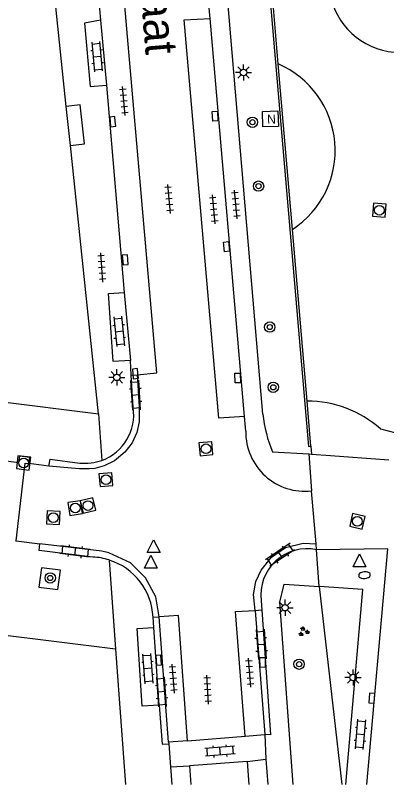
# Model space of a CAD drawing. Extents: x 131000 to 133014, y 396499 to 399001.
# Drawn here: x 132870.5 to 132899.3, y 396500 to 396559.5 of the extents above; entities that cross this region are included whole.
import ezdxf

# ---------------------------------------------------------------- set-up
doc = ezdxf.new("R2010")
doc.units = 0
for name, color, linetype in [('gg-afsc-muur', 7, 'Continuous'), ('gg-anno-openbare ruimte label', 7, 'Continuous'), ('gg-bbg-hoofdgebouw', 7, 'Continuous'), ('gg-bbg-toegangstrap', 7, 'Continuous'), ('gg-knt-verharding', 7, 'Continuous'), ('gg-knt-verharding nz', 7, 'Continuous'), ('gt-grn-groengrens', 7, 'Continuous'), ('gt-grn-weggrens', 7, 'Continuous'), ('gt-symb-boom', 7, 'Continuous'), ('gt-symb-brandkraan', 7, 'Continuous'), ('gt-symb-groenvak', 7, 'Continuous'), ('gt-symb-klinker verharding', 7, 'Continuous'), ('gt-symb-kolk', 7, 'Continuous'), ('gt-symb-kolk center center', 7, 'Continuous'), ('gt-symb-lichtmast', 7, 'Continuous'), ('gt-symb-nortonput', 7, 'Continuous'), ('gt-symb-rioolschacht', 7, 'Continuous'), ('gt-symb-tegel verharding', 7, 'Continuous'), ('gt-symb-waterafsluiter', 7, 'Continuous')]:
    doc.layers.add(name, color=color, linetype=linetype)

# ---------------------------------------------------------------- blocks, each defined once
blk = doc.blocks.new('gt0-BOOM')
at = {"layer": 'gt-symb-boom'}
for radius in [0.4, 0.2]:
    blk.add_circle((0, 0), radius, dxfattribs=at)
blk = doc.blocks.new('gt0-GRVAK')
at = {"layer": 'gt-symb-groenvak'}
for p, q in [((-0.11, 0.189), (-0.228, 0.24)), ((-0.182, 0.153), (0.088, 0.153)), ((-0.091, 0.211), (-0.156, 0.322)), ((-0.047, 0.214), (-0.047, 0.393)), ((-0.004, 0.211), (0.061, 0.322)), ((0.015, 0.189), (0.133, 0.24)), ((0.262, -0.052), (0.197, 0.059)), ((0.305, -0.049), (0.305, 0.13)), ((0.349, -0.052), (0.414, 0.059)), ((-0.245, -0.228), (-0.363, -0.177)), ((-0.318, -0.264), (-0.047, -0.264)), ((-0.226, -0.206), (-0.291, -0.095)), ((-0.183, -0.203), (-0.183, -0.024)), ((-0.139, -0.206), (-0.074, -0.095)), ((-0.12, -0.228), (-0.002, -0.177)), ((0.243, -0.074), (0.125, -0.023)), ((0.17, -0.11), (0.441, -0.11)), ((0.368, -0.074), (0.486, -0.023))]:
    blk.add_line(p, q, dxfattribs=at)
blk = doc.blocks.new('gt0-LMAST')
at = {"layer": 'gt-symb-lichtmast'}
for p, q in [((-0.005, 0.246), (-0.005, 0.621)), ((-0.182, 0.173), (-0.447, 0.438)), ((0.172, 0.173), (0.437, 0.438)), ((-0.255, -0.004), (-0.63, -0.004)), ((-0.182, -0.181), (-0.447, -0.446)), ((-0.005, -0.254), (-0.005, -0.629)), ((0.437, -0.446), (0.172, -0.181)), ((0.245, -0.004), (0.62, -0.004))]:
    blk.add_line(p, q, dxfattribs=at)
blk.add_circle((-0.005, -0.004), 0.25, dxfattribs=at)
blk = doc.blocks.new('gt0-WAFSL')
at = {"layer": 'gt-symb-waterafsluiter'}
for p, q in [((-0.5, -0.333), (0, 0.667)), ((0, 0.667), (0.5, -0.333)), ((0.5, -0.333), (-0.5, -0.333))]:
    blk.add_line(p, q, dxfattribs=at)
blk = doc.blocks.new('gt0-BR')
at = {"layer": 'gt-symb-brandkraan'}
for centre, radius, start, end in [((-0.244, 0), 0.206, 107.56694, 252.43307), ((0.599, -2.664), 3, 106.89205, 107.56694), ((0, -0.691), 0.938, 73.10799, 106.89205), ((-0.599, -2.664), 3, 72.43309, 73.10799), ((0.244, 0), 0.206, 287.56695, 72.43309), ((0.599, 2.664), 3, 252.43307, 253.10797), ((0, 0.691), 0.938, 253.10797, 286.89206), ((-0.599, 2.664), 3, 286.89206, 287.56695)]:
    blk.add_arc(centre, radius, start, end, dxfattribs=at)
blk = doc.blocks.new('gt0-KOLK')
at = {"layer": 'gt-symb-kolk'}
blk.add_lwpolyline([(0, 0), (0.375, 0), (0.375, 0.4), (-0.375, 0.4), (-0.375, 0), (0, 0)], dxfattribs=at)
blk = doc.blocks.new('gt0-KL1')
at = {"layer": 'gt-symb-klinker verharding'}
for p, q in [((-1.15, 0.3), (1.15, 0.3)), ((-1, -0.3), (-1, 0.3)), ((-0.5, 0.3), (-0.5, 0.45)), ((0, -0.3), (0, 0.3)), ((0.5, 0.3), (0.5, 0.45)), ((1, -0.3), (1, 0.3)), ((-1.15, -0.3), (1.15, -0.3)), ((-0.5, -0.45), (-0.5, -0.3)), ((0.5, -0.45), (0.5, -0.3))]:
    blk.add_line(p, q, dxfattribs=at)
blk = doc.blocks.new('gt0-KOLKCC')
at = {"layer": 'gt-symb-kolk center center'}
blk.add_lwpolyline([(-0.375, 0.2), (0.375, 0.2), (0.375, -0.2), (-0.375, -0.2)], close=True, dxfattribs=at)
blk = doc.blocks.new('gt0-RS')
at = {"layer": 'gt-symb-rioolschacht'}
blk.add_lwpolyline([(-0.5, -0.5), (0.5, -0.5), (0.5, 0.5), (-0.5, 0.5)], close=True, dxfattribs=at)
blk.add_circle((0, 0), 0.375, dxfattribs=at)
blk = doc.blocks.new('gt0-TEG1')
at = {"layer": 'gt-symb-tegel verharding'}
for p, q in [((-1.125, 0), (1.125, 0)), ((-0.9, -0.25), (-0.9, 0.25)), ((-0.45, -0.25), (-0.45, 0.25)), ((0, -0.25), (0, 0.25)), ((0.45, -0.25), (0.45, 0.25)), ((0.9, -0.25), (0.9, 0.25))]:
    blk.add_line(p, q, dxfattribs=at)
blk = doc.blocks.new('gt0-NPUT')
at = {"layer": 'gt-symb-nortonput'}
blk.add_lwpolyline([(-0.566, -0.608), (-0.566, 0.592), (0.634, 0.592), (0.634, -0.608)], close=True, dxfattribs=at)
blk.add_text('N', height=0.7, dxfattribs=at).set_placement((-0.221, -0.381))

msp = doc.modelspace()

# ---------------------------------------------------------------- linework, layer by layer
at = {"layer": 'gg-afsc-muur'}
for p, q in [((132891.971, 396542.916), (132890.878, 396555.697)), ((132893.105, 396529.648), (132891.971, 396542.916)), ((132893.403, 396526.161), (132893.105, 396529.648))]:
    msp.add_line(p, q, dxfattribs=at)
for points in [[(132890.154, 396561.828), (132893.204, 396526.144), (132893.403, 396526.161)], [(132890.878, 396555.697), (132890.373, 396561.609), (132894.861, 396561.233)]]:
    msp.add_lwpolyline(points, dxfattribs=at)
at = {"layer": 'gg-bbg-hoofdgebouw'}
for p, q in [((132874.475, 396552.416), (132873.667, 396560.109)), ((132874.791, 396549.4), (132874.475, 396552.416)), ((132876.967, 396528.668), (132874.791, 396549.4)), ((132833.204, 396534.139), (132876.967, 396528.668)), ((132878.294, 396510.481), (132830.899, 396516.326)), ((132878.294, 396510.481), (132879.06, 396500))]:
    msp.add_line(p, q, dxfattribs=at)
at = {"layer": 'gg-bbg-toegangstrap'}
msp.add_lwpolyline([(132874.791, 396549.4), (132875.877, 396549.514), (132875.54, 396552.528), (132874.475, 396552.416)], dxfattribs=at)
at = {"layer": 'gg-knt-verharding'}
for p, q in [((132876.644, 396564.724), (132877.128, 396559.072)), ((132889.686, 396528.636), (132886.845, 396562.008)), ((132885.603, 396559.218), (132885.439, 396561.119)), ((132888.256, 396528.461), (132885.603, 396559.218)), ((132877.128, 396559.072), (132877.58, 396554.069)), ((132877.58, 396554.069), (132878.951, 396538.045)), ((132878.951, 396538.045), (132879.432, 396532.768)), ((132879.5, 396531.64), (132879.432, 396532.768)), ((132879.649, 396529.143), (132879.5, 396531.64)), ((132888.356, 396527.306), (132888.256, 396528.461)), ((132890.434, 396525.712), (132893.226, 396525.562)), ((132893.226, 396525.562), (132893.434, 396525.547)), ((132893.226, 396525.562), (132893.443, 396522.697)), ((132893.434, 396525.547), (132894.914, 396525.437)), ((132894.914, 396525.437), (132899.426, 396525.102)), ((132873.117, 396524.623), (132871.569, 396524.815)), ((132893.795, 396518.597), (132893.443, 396522.697)), ((132870.529, 396518.857), (132870.598, 396518.848)), ((132870.598, 396518.848), (132872.424, 396518.622)), ((132893.833, 396518.156), (132893.795, 396518.597)), ((132894.031, 396515.305), (132893.833, 396518.156)), ((132897.735, 396500), (132899.357, 396518.235)), ((132889.555, 396514.214), (132889.604, 396513.504)), ((132889.077, 396513.469), (132889.822, 396503.868)), ((132881.243, 396512.135), (132881.185, 396512.94)), ((132882.371, 396503.27), (132881.666, 396512.972)), ((132881.671, 396506.146), (132881.243, 396512.135)), ((132888.322, 396503.745), (132889.822, 396503.868)), ((132889.822, 396503.868), (132889.899, 396501.971)), ((132883.843, 396503.387), (132882.371, 396503.27)), ((132882.371, 396503.27), (132882.395, 396503.142)), ((132883.843, 396503.387), (132888.322, 396503.745)), ((132882.395, 396503.142), (132882.544, 396501.371)), ((132882.544, 396501.371), (132884.004, 396501.444)), ((132888.459, 396501.789), (132884.004, 396501.444)), ((132884.004, 396501.444), (132884.109, 396500)), ((132888.459, 396501.789), (132889.899, 396501.971)), ((132888.459, 396501.789), (132888.585, 396500)), ((132889.899, 396501.971), (132890.06, 396500)), ((132882.544, 396501.371), (132882.641, 396500))]:
    msp.add_line(p, q, dxfattribs=at)
for points in [[(132877.128, 396559.072), (132875.891, 396558.851), (132876.327, 396553.956), (132877.58, 396554.069)], [(132879.432, 396532.768), (132878.108, 396532.709), (132877.729, 396537.946), (132878.951, 396538.045)], [(132879.963, 396531.681), (132880.109, 396529.212), (132880.121, 396528.039), (132879.931, 396527.224), (132879.56, 396526.422), (132879.004, 396525.688), (132878.198, 396525.023), (132877.393, 396524.626), (132876.673, 396524.432), (132876.234, 396524.4), (132875.476, 396524.394), (132873.117, 396524.623)], [(132867.627, 396525.303), (132870.815, 396524.908), (132870.872, 396525.404), (132871.626, 396525.311), (132871.569, 396524.815)], [(132870.598, 396518.848), (132871.291, 396524.849), (132871.569, 396524.815)], [(132873.117, 396524.623), (132873.223, 396525.15), (132875.527, 396524.856)], [(132876.528, 396517.585), (132872.384, 396518.105), (132872.424, 396518.622)], [(132881.666, 396512.972), (132881.399, 396514.51), (132880.603, 396515.973), (132879.43, 396517.14), (132877.761, 396517.924), (132877.233, 396518.045), (132872.424, 396518.622)], [(132889.077, 396513.469), (132888.965, 396514.704), (132889.15, 396515.708), (132889.561, 396516.572), (132890.344, 396517.589), (132891.441, 396518.318), (132892.8, 396518.66), (132893.795, 396518.597)], [(132872.348, 396515.254), (132873.823, 396515.076), (132874.022, 396516.574), (132872.547, 396516.752), (132872.348, 396515.254)], [(132892.02, 396500), (132890.982, 396514.101), (132891.337, 396515.501), (132894.031, 396515.305)], [(132896.098, 396500), (132897.422, 396515.089), (132894.031, 396515.305)], [(132889.604, 396513.504), (132890.277, 396503.845), (132889.822, 396503.868)], [(132881.671, 396506.146), (132880.345, 396506.071), (132879.962, 396512.068), (132881.243, 396512.135)], [(132881.671, 396506.146), (132881.886, 396503.139), (132882.395, 396503.142)]]:
    msp.add_lwpolyline(points, dxfattribs=at)
for centre, radius, start, end in [((132875.941, 396528.583), 3.75, 290.14935, 8.58627), ((132899.808, 396529.668), 10.174, 185.81951, 202.87915), ((132892.942, 396527.256), 4.587, 179.37816, 276.26648), ((132875.941, 396528.575), 3.742, 263.64439, 290.19211), ((132893.097, 396514.662), 3.571, 78.11023, 187.20834), ((132876.329, 396512.747), 4.843, 72.30614, 87.64709), ((132876.327, 396512.726), 4.862, 2.51875, 72.35737)]:
    msp.add_arc(centre, radius, start, end, dxfattribs=at)
at = {"layer": 'gg-knt-verharding nz'}
for p, q in [((132879.5, 396531.64), (132879.963, 396531.681)), ((132889.077, 396513.469), (132889.604, 396513.504)), ((132881.185, 396512.94), (132881.666, 396512.972))]:
    msp.add_line(p, q, dxfattribs=at)
for points in [[(132879.963, 396531.681), (132881.489, 396531.817), (132877.385, 396578.823)], [(132888.256, 396528.461), (132886.277, 396528.316), (132883.6, 396559.121), (132885.603, 396559.218)], [(132888.322, 396503.745), (132887.568, 396513.368), (132889.077, 396513.469)], [(132883.843, 396503.387), (132883.157, 396513.072), (132881.666, 396512.972)]]:
    msp.add_lwpolyline(points, dxfattribs=at)
at = {"layer": 'gt-grn-groengrens'}
for p, q in [((132898.773, 396527.491), (132899.97, 396527.178)), ((132893.403, 396526.161), (132893.434, 396525.547)), ((132894.031, 396515.305), (132895.799, 396500))]:
    msp.add_line(p, q, dxfattribs=at)
for centre, radius, start, end in [((132900.313, 396562.109), 5.522, 189.12333, 341.29789), ((132888.007, 396549.014), 7.273, 303.02257, 66.75324), ((132893.102, 396521.114), 8.534, 48.35212, 89.97848)]:
    msp.add_arc(centre, radius, start, end, dxfattribs=at)
at = {"layer": 'gt-grn-weggrens'}
for p, q in [((132876.967, 396528.668), (132877.233, 396525.063)), ((132899.357, 396518.235), (132893.833, 396518.156)), ((132877.801, 396517.36), (132878.294, 396510.481))]:
    msp.add_line(p, q, dxfattribs=at)

# ---------------------------------------------------------------- block references
at = {"layer": 'gt-symb-boom'}
for p in [(132888.872, 396551.194), (132889.345, 396546.257), (132890.213, 396535.364), (132890.49, 396530.708), (132873.234, 396515.971), (132892.485, 396509.308)]:
    msp.add_blockref('gt0-BOOM', p, dxfattribs=at)
at = {"layer": 'gt-symb-brandkraan', "rotation": 4.012171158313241}
msp.add_blockref('gt0-BR', (132897.544, 396516.188), dxfattribs=at)
at = {"layer": 'gt-symb-groenvak'}
msp.add_blockref('gt0-GRVAK', (132892.834, 396511.821), dxfattribs=at)
at = {"layer": 'gt-symb-klinker verharding'}
for p, rotation in [((132876.856, 396556.273), -84.6655599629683), ((132878.565, 396535.033), -84.6655599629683), ((132879.849, 396530.095), 93.44049487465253), ((132891.002, 396517.766), -146.4211862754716), ((132875.149, 396518.019), 172.81812146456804), ((132889.553, 396510.839), -85.98782884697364), ((132880.797, 396508.971), 94.47340645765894), ((132881.851, 396507.171), 94.13053862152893), ((132897.241, 396503.877), 85.06501407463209), ((132886.357, 396502.578), -175.58371655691)]:
    msp.add_blockref('gt0-KL1', p, dxfattribs=dict(at, rotation=rotation))
at = {"layer": 'gt-symb-kolk'}
for p, rotation in [((132878.266, 396551.255), 94.93498592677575), ((132879.236, 396540.575), 94.99208116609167), ((132880.019, 396531.781), 94.99208116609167), ((132881.423, 396509.61), -85.52659354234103), ((132898.315, 396506.664), 85.75513794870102)]:
    msp.add_blockref('gt0-KOLK', p, dxfattribs=dict(at, rotation=rotation))
at = {"layer": 'gt-symb-kolk center center'}
for p, rotation in [((132885.98, 396551.658), 93.03686894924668), ((132886.871, 396541.578), -83.28012011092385), ((132887.732, 396531.424), 92.29290049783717), ((132889.655, 396509.439), -89.08334574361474)]:
    msp.add_blockref('gt0-KOLKCC', p, dxfattribs=dict(at, rotation=rotation))
at = {"layer": 'gt-symb-lichtmast'}
for p in [(132888.194, 396555.043), (132878.394, 396531.48), (132891.403, 396513.677), (132896.664, 396508.287)]:
    msp.add_blockref('gt0-LMAST', p, dxfattribs=at)
at = {"layer": 'gt-symb-nortonput', "rotation": 1.7183580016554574}
msp.add_blockref('gt0-NPUT', (132890.23, 396551.457), dxfattribs=at)
at = {"layer": 'gt-symb-rioolschacht'}
for p, rotation in [((132898.691, 396544.395), -94.18770451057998), ((132885.281, 396525.955), 95.22036163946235), ((132871.172, 396524.864), -7.068140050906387), ((132877.543, 396523.571), -175.35527839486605), ((132875.166, 396521.375), -171.31914941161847), ((132876.154, 396521.57), 13.466776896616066), ((132873.474, 396520.632), 176.33074590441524), ((132896.993, 396520.348), -12.186840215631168)]:
    msp.add_blockref('gt0-RS', p, dxfattribs=dict(at, rotation=rotation))
at = {"layer": 'gt-symb-tegel verharding'}
for p, rotation in [((132878.932, 396552.827), 95.27740608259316), ((132882.425, 396545.269), 95.27740608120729), ((132885.884, 396544.452), 95.27740608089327), ((132887.597, 396544.836), 95.27740608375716), ((132877.229, 396539.968), 94.18770451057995), ((132888.67, 396508.662), 94.47340646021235), ((132882.746, 396508.198), 94.4734064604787), ((132885.418, 396507.337), 93.03686894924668)]:
    msp.add_blockref('gt0-TEG1', p, dxfattribs=dict(at, rotation=rotation))
at = {"layer": 'gt-symb-waterafsluiter'}
for p in [(132881.234, 396518.26), (132881.018, 396517.059), (132897.155, 396517.175)]:
    msp.add_blockref('gt0-WAFSL', p, dxfattribs=at)

# ---------------------------------------------------------------- texts
at = {"layer": 'gg-anno-openbare ruimte label'}
msp.add_text('Beukenstraat', height=2.5, rotation=274.7, dxfattribs=at).set_placement((132879.01, 396575.998))

doc.saveas('drawing.dxf')
